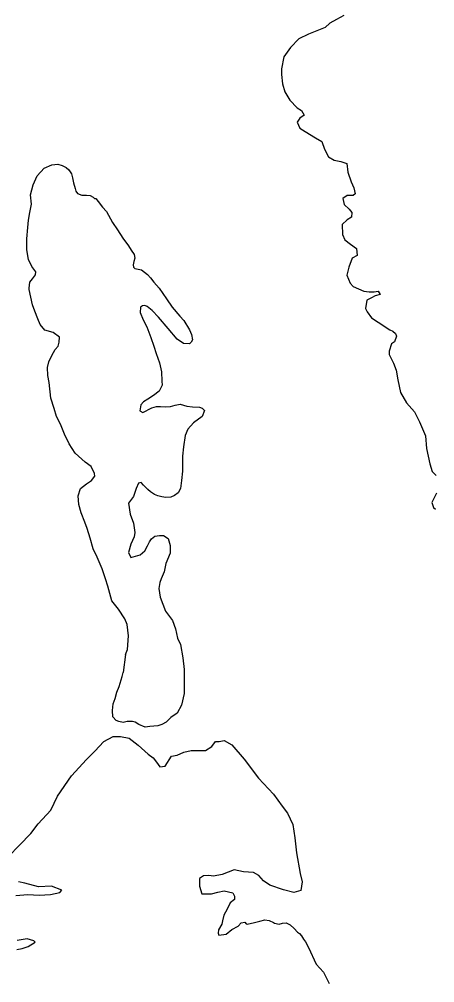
# Model space of a CAD drawing. Extents: x -492261 to -432772, y 1441225 to 1452922.
# Drawn here: x -461384.3 to -461350.4, y 1452350.7 to 1452429.3 of the extents above; entities that cross this region are included whole.
import ezdxf

# ---------------------------------------------------------------- set-up
doc = ezdxf.new("R2010")
doc.units = 0
doc.layers.add('Default', color=7, linetype='Continuous')

msp = doc.modelspace()

# ---------------------------------------------------------------- linework, layer by layer
at = {"layer": 'Default'}
for points in [[(-461357.826, 1452429.622), (-461358.427, 1452429.299), (-461358.978, 1452429.001), (-461359.355, 1452428.651), (-461359.906, 1452428.428), (-461360.707, 1452428.106), (-461361.508, 1452427.734), (-461362.186, 1452427.01), (-461362.739, 1452426.261), (-461362.918, 1452425.284), (-461362.92, 1452424.808), (-461362.847, 1452424.055), (-461362.65, 1452423.403), (-461362.252, 1452422.724), (-461361.629, 1452422.095), (-461361.28, 1452421.868), (-461361.081, 1452421.491), (-461361.432, 1452421.242), (-461361.634, 1452420.917), (-461361.435, 1452420.44), (-461360.986, 1452420.162), (-461360.138, 1452419.632), (-461359.639, 1452419.354), (-461359.416, 1452418.726), (-461359.093, 1452418.098), (-461358.619, 1452417.821), (-461358.069, 1452417.718), (-461357.595, 1452417.54), (-461357.498, 1452416.838), (-461357.225, 1452416.06), (-461357.027, 1452415.558), (-461356.904, 1452415.081), (-461357.079, 1452414.931), (-461357.555, 1452414.933), (-461357.906, 1452414.684)], [(-461375.646, 1452377.47), (-461375.47, 1452377.87), (-461375.391, 1452378.973), (-461375.512, 1452379.9), (-461375.711, 1452380.378), (-461376.208, 1452381.157), (-461376.755, 1452381.836), (-461377.076, 1452383.04), (-461377.274, 1452383.643), (-461377.546, 1452384.446), (-461377.968, 1452385.4), (-461378.29, 1452386.079), (-461378.537, 1452386.957), (-461378.784, 1452387.76), (-461378.957, 1452388.262), (-461379.255, 1452389.04), (-461379.452, 1452389.718), (-461379.5, 1452390.42), (-461379.322, 1452391.021), (-461378.821, 1452391.395), (-461378.42, 1452391.668), (-461378.143, 1452392.018), (-461378.168, 1452392.244), (-461378.441, 1452392.821), (-461378.939, 1452393.175), (-461379.762, 1452393.905), (-461380.234, 1452394.659), (-461380.606, 1452395.438), (-461380.953, 1452396.266), (-461381.276, 1452396.895), (-461381.474, 1452397.547), (-461381.746, 1452398.4), (-461381.866, 1452399.654), (-461381.989, 1452400.231), (-461382.012, 1452400.883), (-461381.91, 1452401.359), (-461381.658, 1452401.884), (-461381.381, 1452402.359), (-461381.13, 1452402.633), (-461381.054, 1452402.959), (-461381.027, 1452403.36), (-461381.551, 1452403.738), (-461382.226, 1452403.942), (-461382.599, 1452404.394), (-461382.797, 1452404.872), (-461383.045, 1452405.499), (-461383.218, 1452406.001), (-461383.366, 1452406.629), (-461383.489, 1452407.256), (-461383.488, 1452407.381), (-461383.436, 1452407.857), (-461383.235, 1452408.132), (-461382.984, 1452408.457), (-461382.958, 1452408.707), (-461383.282, 1452409.135), (-461383.555, 1452409.712), (-461383.702, 1452410.49), (-461383.699, 1452411.392), (-461383.62, 1452412.319), (-461383.543, 1452412.92), (-461383.441, 1452413.547), (-461383.313, 1452414.223), (-461383.385, 1452414.975), (-461383.182, 1452415.801), (-461382.854, 1452416.551), (-461382.277, 1452417.175), (-461381.651, 1452417.448), (-461381.176, 1452417.496), (-461380.801, 1452417.394), (-461380.476, 1452417.217), (-461380.277, 1452417.041), (-461380.053, 1452416.689), (-461379.954, 1452416.388), (-461379.881, 1452415.962), (-461379.758, 1452415.51), (-461379.708, 1452415.284), (-461379.559, 1452415.108), (-461379.209, 1452414.956), (-461378.834, 1452414.954), (-461378.534, 1452414.928), (-461378.285, 1452414.801), (-461378.185, 1452414.701), (-461378.06, 1452414.675), (-461377.861, 1452414.449), (-461377.513, 1452413.971), (-461377.189, 1452413.619), (-461376.692, 1452412.739), (-461376.294, 1452412.136), (-461375.872, 1452411.457), (-461375.399, 1452410.828), (-461375.175, 1452410.476), (-461374.926, 1452410.124), (-461374.877, 1452409.823), (-461374.953, 1452409.548), (-461375.029, 1452409.273), (-461375.005, 1452409.072), (-461374.88, 1452408.971), (-461374.331, 1452408.869), (-461373.857, 1452408.491), (-461373.608, 1452408.214), (-461373.334, 1452407.862)], [(-461357.906, 1452414.684), (-461357.807, 1452414.208), (-461357.409, 1452413.805), (-461357.185, 1452413.553), (-461357.211, 1452413.177), (-461357.562, 1452412.953), (-461357.963, 1452412.554), (-461357.941, 1452411.752), (-461357.743, 1452411.3), (-461357.294, 1452410.947), (-461356.795, 1452410.619), (-461356.747, 1452410.042), (-461357.148, 1452409.819), (-461357.426, 1452409.093), (-461357.578, 1452408.442), (-461357.306, 1452407.764), (-461357.082, 1452407.512), (-461356.632, 1452407.31), (-461356.208, 1452407.133), (-461355.783, 1452407.081), (-461355.358, 1452407.079), (-461355.033, 1452407.127), (-461354.859, 1452406.851), (-461355.284, 1452406.752), (-461355.585, 1452406.578), (-461355.961, 1452406.38), (-461356.063, 1452405.703), (-461355.939, 1452405.427), (-461355.591, 1452404.949), (-461355.042, 1452404.596), (-461354.094, 1452403.965), (-461353.844, 1452403.864), (-461353.62, 1452403.662), (-461353.546, 1452403.436), (-461353.698, 1452402.986), (-461353.948, 1452402.811), (-461354.151, 1452402.211), (-461354.151, 1452401.96), (-461353.779, 1452401.232), (-461353.581, 1452400.679), (-461353.434, 1452399.877), (-461353.213, 1452398.848), (-461352.716, 1452398.019), (-461352.068, 1452397.264), (-461351.671, 1452396.46), (-461351.175, 1452395.305), (-461351.104, 1452394.277), (-461350.808, 1452393.022), (-461350.636, 1452392.395), (-461350.312, 1452392.068)], [(-461373.334, 1452407.862), (-461373.11, 1452407.61), (-461372.886, 1452407.358), (-461372.289, 1452406.503), (-461371.841, 1452405.825), (-461371.219, 1452405.07), (-461370.895, 1452404.718), (-461370.423, 1452403.964), (-461370.274, 1452403.587), (-461370.176, 1452403.16), (-461370.276, 1452402.96), (-461370.427, 1452402.811), (-461370.902, 1452402.838), (-461371.426, 1452403.191), (-461372.173, 1452404.072), (-461372.945, 1452405.003), (-461373.468, 1452405.556), (-461373.867, 1452405.884), (-461374.066, 1452405.96), (-461374.266, 1452405.936), (-461374.417, 1452405.811), (-461374.443, 1452405.385), (-461374.196, 1452404.783), (-461373.898, 1452404.205), (-461373.576, 1452403.351), (-461373.328, 1452402.623), (-461373.13, 1452402.046), (-461372.858, 1452401.268), (-461372.711, 1452400.54), (-461372.689, 1452399.788), (-461372.665, 1452399.437), (-461372.892, 1452398.962), (-461373.368, 1452398.613), (-461373.819, 1452398.315), (-461374.17, 1452398.091), (-461374.396, 1452397.841), (-461374.473, 1452397.365), (-461374.223, 1452397.214), (-461373.497, 1452397.611), (-461373.121, 1452397.71), (-461372.796, 1452397.708), (-461372.346, 1452397.681), (-461371.971, 1452397.705), (-461371.596, 1452397.828), (-461371.195, 1452397.902), (-461370.646, 1452397.724), (-461370.171, 1452397.671), (-461369.621, 1452397.644), (-461369.396, 1452397.568), (-461369.197, 1452397.391), (-461369.399, 1452396.891), (-461370.101, 1452396.368), (-461370.553, 1452395.869), (-461370.78, 1452395.343), (-461370.908, 1452394.417), (-461370.986, 1452393.64), (-461370.99, 1452392.437), (-461371.068, 1452391.66), (-461371.146, 1452391.009), (-461371.347, 1452390.659), (-461371.648, 1452390.435), (-461371.948, 1452390.311), (-461372.348, 1452390.288), (-461372.673, 1452390.339), (-461372.998, 1452390.416), (-461373.273, 1452390.517), (-461373.597, 1452390.744), (-461373.821, 1452390.921), (-461374.17, 1452391.298), (-461374.369, 1452391.5), (-461374.595, 1452391.451), (-461374.771, 1452391), (-461374.999, 1452390.35), (-461375.401, 1452389.825), (-461375.254, 1452388.922), (-461374.982, 1452388.194), (-461374.885, 1452387.417), (-461374.936, 1452387.066), (-461375.213, 1452386.466), (-461375.391, 1452385.79), (-461375.217, 1452385.388), (-461374.441, 1452385.585), (-461374.065, 1452385.934), (-461373.838, 1452386.334), (-461373.687, 1452386.659), (-461373.511, 1452386.909), (-461373.26, 1452387.109), (-461372.86, 1452387.182), (-461372.535, 1452387.18), (-461372.161, 1452386.928), (-461371.988, 1452386.351), (-461371.99, 1452385.724), (-461372.343, 1452384.899), (-461372.496, 1452384.198), (-461372.748, 1452383.647), (-461372.849, 1452383.347), (-461372.926, 1452382.846), (-461372.803, 1452382.144), (-461372.383, 1452380.989), (-461371.81, 1452380.235), (-461371.563, 1452379.557)], [(-461350.267, 1452390.639), (-461350.67, 1452389.864), (-461350.521, 1452389.462), (-461350.372, 1452389.336)], [(-461371.563, 1452379.557), (-461371.39, 1452378.804), (-461371.167, 1452378.277), (-461370.971, 1452377.198), (-461370.85, 1452376.245), (-461370.854, 1452375.142), (-461370.857, 1452374.29), (-461371.085, 1452373.314), (-461371.438, 1452372.664), (-461371.939, 1452372.315), (-461372.09, 1452372.19), (-461372.316, 1452371.941), (-461372.692, 1452371.742), (-461373.017, 1452371.643), (-461373.667, 1452371.571), (-461374.043, 1452371.523), (-461374.567, 1452371.751), (-461374.866, 1452371.927), (-461375.066, 1452372.003), (-461375.241, 1452372.004), (-461375.516, 1452371.98), (-461375.842, 1452371.907), (-461376.192, 1452371.983), (-461376.416, 1452372.085), (-461376.665, 1452372.362), (-461376.713, 1452372.888), (-461376.661, 1452373.439), (-461376.485, 1452373.865), (-461376.358, 1452374.39), (-461376.156, 1452374.841), (-461375.928, 1452375.667), (-461375.827, 1452375.992)], [(-461375.646, 1452377.47), (-461375.827, 1452375.992)], [(-461385.184, 1452360.971), (-461384.28, 1452361.894), (-461383.377, 1452362.843), (-461382.774, 1452363.642), (-461381.744, 1452364.765), (-461381.19, 1452365.89), (-461380.059, 1452367.565), (-461378.828, 1452368.887), (-461378.151, 1452369.561), (-461377.423, 1452370.36), (-461376.646, 1452370.757), (-461376.046, 1452370.78), (-461375.346, 1452370.626), (-461374.623, 1452370.072), (-461373.801, 1452369.316), (-461373.377, 1452369.038), (-461373.128, 1452368.661), (-461372.854, 1452368.284), (-461372.404, 1452368.357), (-461371.901, 1452369.157), (-461371.426, 1452369.23), (-461370.899, 1452369.478), (-461370.299, 1452369.626), (-461369.549, 1452369.623), (-461369.124, 1452369.621), (-461368.597, 1452369.944), (-461368.296, 1452370.369), (-461367.996, 1452370.367), (-461367.595, 1452370.441), (-461366.971, 1452370.087), (-461365.975, 1452368.905), (-461364.806, 1452367.37), (-461363.585, 1452366.062), (-461362.864, 1452365.081), (-461362.441, 1452364.503), (-461361.994, 1452363.573), (-461361.823, 1452362.495), (-461361.703, 1452361.266), (-461361.409, 1452359.585), (-461361.236, 1452358.908), (-461361.339, 1452358.182), (-461361.914, 1452358.034), (-461362.764, 1452358.263), (-461363.863, 1452358.644), (-461364.386, 1452358.997), (-461364.76, 1452359.425), (-461365.209, 1452359.678), (-461366.009, 1452359.731), (-461366.784, 1452359.885), (-461367.76, 1452359.489), (-461368.461, 1452359.367), (-461368.836, 1452359.418), (-461369.286, 1452359.395), (-461369.612, 1452359.171), (-461369.614, 1452358.545), (-461369.417, 1452357.917), (-461368.641, 1452357.914), (-461368.116, 1452358.062), (-461367.59, 1452358.16), (-461366.891, 1452358.006), (-461366.767, 1452357.73)], [(-461384.596, 1452357.785), (-461383.62, 1452357.881), (-461382.695, 1452357.827), (-461381.77, 1452357.873), (-461380.994, 1452358.02), (-461380.843, 1452358.219), (-461381.692, 1452358.549), (-461382.743, 1452358.504), (-461383.867, 1452358.785), (-461384.366, 1452358.912)], [(-461366.767, 1452357.73), (-461366.743, 1452357.454), (-461367.094, 1452357.18), (-461367.346, 1452356.68), (-461367.623, 1452356.18), (-461367.724, 1452355.729), (-461367.8, 1452355.454), (-461368.052, 1452354.979), (-461368.078, 1452354.703), (-461368.029, 1452354.552), (-461367.428, 1452354.625), (-461366.977, 1452354.999), (-461366.451, 1452355.297), (-461366.2, 1452355.547), (-461365.924, 1452355.621), (-461365.8, 1452355.47), (-461365.725, 1452355.444), (-461365.124, 1452355.592), (-461364.674, 1452355.69), (-461364.273, 1452355.814), (-461363.923, 1452355.737), (-461363.574, 1452355.585), (-461363.499, 1452355.535), (-461363.099, 1452355.458), (-461362.849, 1452355.532), (-461362.549, 1452355.555), (-461362.224, 1452355.403), (-461361.875, 1452355.101), (-461361.626, 1452354.799), (-461361.452, 1452354.673), (-461361.302, 1452354.497), (-461361.128, 1452354.221), (-461360.954, 1452353.994), (-461360.706, 1452353.542)], [(-461384.512, 1452353.374), (-461384.061, 1452353.472), (-461383.586, 1452353.62), (-461383.009, 1452353.968), (-461383.109, 1452354.094), (-461383.658, 1452354.247), (-461384.484, 1452354.125)], [(-461360.706, 1452353.542), (-461360.09, 1452352.183), (-461359.505, 1452351.515), (-461359.377, 1452351.316), (-461359.042, 1452350.594)]]:
    msp.add_lwpolyline(points, dxfattribs=at)

doc.saveas('drawing.dxf')
